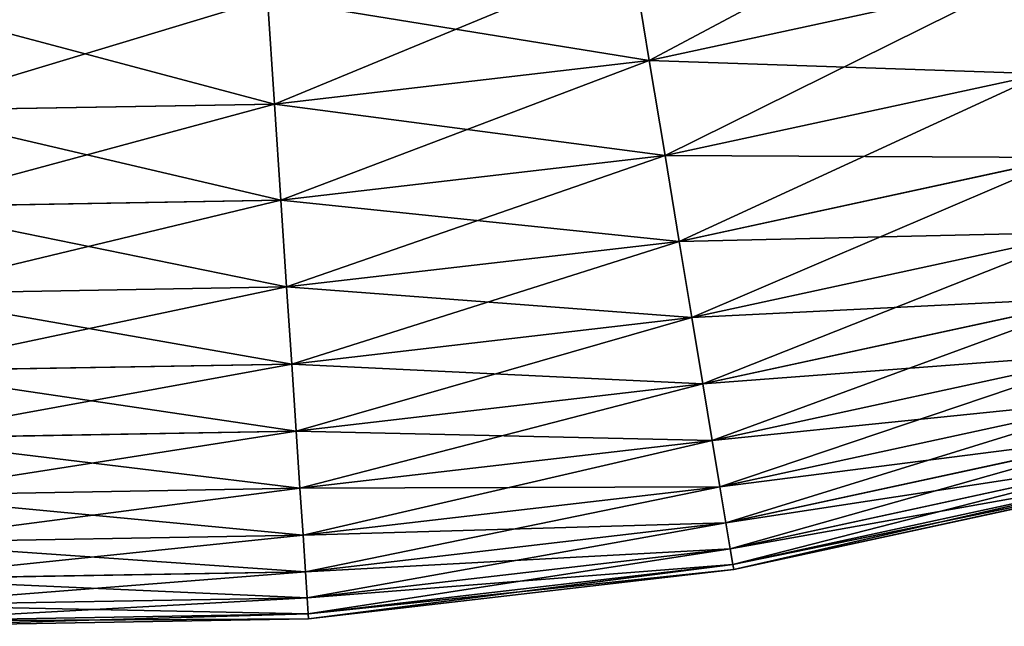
# Model space of a CAD drawing. Extents: x 5 to 965, y 4 to 104.
# Tile 605 of 656: x 915.25 to 926.54, y 3.57 to 10.52. Entities that reach past the tile are written whole.
import ezdxf

# ---------------------------------------------------------------- set-up
doc = ezdxf.new("R2010")
doc.units = 0
doc.layers.get('0').update_dxf_attribs({"color": 13, "linetype": 'CONTINUOUS'})

# ---------------------------------------------------------------- blocks, each defined once
blk = doc.blocks.new('COMPONENT_4')
for p, q in [((56.994, 7.675, 24.235), (57.192, 6.48, 26.37)), ((56.994, 7.675, 75.645), (57.192, 6.48, 73.51)), ((57.192, 6.48, 26.37), (61.42, 7.397, 26.37)), ((57.192, 6.48, 73.51), (61.42, 7.397, 73.51)), ((52.814, 7.191, 24.235), (52.894, 5.982, 26.37)), ((52.814, 7.191, 75.645), (52.894, 5.982, 73.51)), ((52.894, 5.982, 26.37), (57.192, 6.48, 26.37)), ((52.894, 5.982, 73.51), (57.192, 6.48, 73.51)), ((57.192, 6.48, 26.37), (57.373, 5.391, 28.562)), ((57.192, 6.48, 73.51), (57.373, 5.391, 71.318)), ((57.373, 5.391, 28.562), (61.707, 6.33, 28.562)), ((57.373, 5.391, 71.318), (61.707, 6.33, 71.318)), ((48.568, 5.908, 26.37), (52.894, 5.982, 26.37)), ((48.568, 5.908, 73.51), (52.894, 5.982, 73.51)), ((52.894, 5.982, 26.37), (52.967, 4.88, 28.562)), ((52.894, 5.982, 73.51), (52.967, 4.88, 71.318)), ((52.967, 4.88, 28.562), (57.373, 5.391, 28.562)), ((52.967, 4.88, 71.318), (57.373, 5.391, 71.318)), ((57.373, 5.391, 28.562), (57.536, 4.408, 30.806)), ((57.373, 5.391, 71.318), (57.536, 4.408, 69.074)), ((57.536, 4.408, 30.806), (61.966, 5.369, 30.806)), ((57.536, 4.408, 69.074), (61.966, 5.369, 69.074)), ((48.533, 4.804, 28.562), (52.967, 4.88, 28.562)), ((48.533, 4.804, 71.318), (52.967, 4.88, 71.318)), ((52.967, 4.88, 28.562), (53.033, 3.887, 30.806)), ((52.967, 4.88, 71.318), (53.033, 3.887, 69.074)), ((53.033, 3.887, 30.806), (57.536, 4.408, 30.806)), ((53.033, 3.887, 69.074), (57.536, 4.408, 69.074)), ((57.536, 4.408, 30.806), (57.68, 3.536, 33.095)), ((57.536, 4.408, 69.074), (57.68, 3.536, 66.784)), ((57.68, 3.536, 33.095), (62.195, 4.515, 33.095)), ((57.68, 3.536, 66.784), (62.195, 4.515, 66.784)), ((48.501, 3.809, 30.806), (53.033, 3.887, 30.806)), ((48.501, 3.809, 69.074), (53.033, 3.887, 69.074)), ((53.033, 3.887, 30.806), (53.092, 3.004, 33.095)), ((53.033, 3.887, 69.074), (53.092, 3.004, 66.784)), ((57.807, 2.776, 35.426), (62.395, 3.77, 35.426)), ((57.807, 2.776, 64.454), (62.395, 3.77, 64.454)), ((53.092, 3.004, 33.095), (57.68, 3.536, 33.095)), ((53.092, 3.004, 66.784), (57.68, 3.536, 66.784)), ((57.68, 3.536, 33.095), (57.807, 2.776, 35.426)), ((57.68, 3.536, 66.784), (57.807, 2.776, 64.454)), ((57.914, 2.129, 37.791), (62.565, 3.138, 37.791)), ((57.914, 2.129, 62.089), (62.565, 3.138, 62.089)), ((48.473, 2.925, 33.095), (53.092, 3.004, 33.095)), ((48.473, 2.925, 66.784), (53.092, 3.004, 66.784)), ((53.092, 3.004, 33.095), (53.143, 2.235, 35.426)), ((53.092, 3.004, 66.784), (53.143, 2.235, 64.454)), ((53.143, 2.235, 35.426), (57.807, 2.776, 35.426)), ((53.143, 2.235, 64.454), (57.807, 2.776, 64.454)), ((57.807, 2.776, 35.426), (57.914, 2.129, 37.791)), ((57.807, 2.776, 64.454), (57.914, 2.129, 62.089)), ((58.002, 1.598, 40.185), (62.705, 2.618, 40.185)), ((58.002, 1.598, 59.694), (62.705, 2.618, 59.694)), ((48.448, 2.154, 35.426), (53.143, 2.235, 35.426)), ((48.448, 2.154, 64.454), (53.143, 2.235, 64.454)), ((53.143, 2.235, 35.426), (53.186, 1.581, 37.791)), ((53.143, 2.235, 64.454), (53.186, 1.581, 62.089)), ((58.071, 1.184, 42.603), (62.814, 2.212, 42.603)), ((58.071, 1.184, 57.276), (62.814, 2.212, 57.276)), ((53.186, 1.581, 37.791), (57.914, 2.129, 37.791)), ((53.186, 1.581, 62.089), (57.914, 2.129, 62.089)), ((57.914, 2.129, 37.791), (58.002, 1.598, 40.185)), ((57.914, 2.129, 62.089), (58.002, 1.598, 59.694)), ((58.12, 0.887, 45.039), (62.892, 1.922, 45.039)), ((58.12, 0.887, 54.841), (62.892, 1.922, 54.841)), ((58.15, 0.709, 47.486), (62.939, 1.747, 47.486)), ((58.15, 0.709, 52.393), (62.939, 1.747, 52.393)), ((48.427, 1.499, 37.791), (53.186, 1.581, 37.791)), ((48.427, 1.499, 62.089), (53.186, 1.581, 62.089)), ((53.186, 1.581, 37.791), (53.222, 1.044, 40.185)), ((53.186, 1.581, 62.089), (53.222, 1.044, 59.694)), ((53.222, 1.044, 40.185), (58.002, 1.598, 40.185)), ((53.222, 1.044, 59.694), (58.002, 1.598, 59.694)), ((58.002, 1.598, 40.185), (58.071, 1.184, 42.603)), ((58.002, 1.598, 59.694), (58.071, 1.184, 57.276)), ((58.16, 0.649, 49.94), (62.955, 1.689, 49.94)), ((53.249, 0.625, 42.603), (58.071, 1.184, 42.603)), ((53.249, 0.625, 57.276), (58.071, 1.184, 57.276)), ((58.071, 1.184, 42.603), (58.12, 0.887, 45.039)), ((58.071, 1.184, 57.276), (58.12, 0.887, 54.841)), ((48.41, 0.961, 40.185), (53.222, 1.044, 40.185)), ((48.41, 0.961, 59.694), (53.222, 1.044, 59.694)), ((53.222, 1.044, 40.185), (53.249, 0.625, 42.603)), ((53.222, 1.044, 59.694), (53.249, 0.625, 57.276)), ((53.269, 0.325, 45.039), (58.12, 0.887, 45.039)), ((53.269, 0.325, 54.841), (58.12, 0.887, 54.841)), ((58.12, 0.887, 45.039), (58.15, 0.709, 47.486)), ((58.12, 0.887, 54.841), (58.15, 0.709, 52.393)), ((53.281, 0.144, 47.486), (58.15, 0.709, 47.486)), ((53.281, 0.144, 52.393), (58.15, 0.709, 52.393)), ((58.15, 0.709, 47.486), (58.16, 0.649, 49.94)), ((58.15, 0.709, 52.393), (58.16, 0.649, 49.94)), ((48.397, 0.542, 42.603), (53.249, 0.625, 42.603)), ((48.397, 0.542, 57.276), (53.249, 0.625, 57.276)), ((53.249, 0.625, 42.603), (53.269, 0.325, 45.039)), ((53.249, 0.625, 57.276), (53.269, 0.325, 54.841)), ((53.285, 0.084, 49.94), (58.16, 0.649, 49.94)), ((48.387, 0.241, 45.039), (53.269, 0.325, 45.039)), ((48.387, 0.241, 54.841), (53.269, 0.325, 54.841)), ((53.269, 0.325, 45.039), (53.281, 0.144, 47.486)), ((53.269, 0.325, 54.841), (53.281, 0.144, 52.393)), ((48.381, 0.06, 47.486), (53.281, 0.144, 47.486)), ((48.381, 0.06, 52.393), (53.281, 0.144, 52.393)), ((53.281, 0.144, 47.486), (53.285, 0.084, 49.94)), ((53.281, 0.144, 52.393), (53.285, 0.084, 49.94)), ((48.379, 0, 49.94), (53.285, 0.084, 49.94))]:
    blk.add_line(p, q)
mesh = blk.add_polyface()
corners = [(61.42, 7.397, 26.37), (56.994, 7.675, 24.235), (61.106, 8.567, 24.235), (57.192, 6.48, 26.37)]
mesh.append_faces([[corners[k] for k in face] for face in [(0, 1, 2), (1, 0, 3)]], dxfattribs={"vtx0": -1})
mesh = blk.add_polyface()
corners = [(61.106, 8.567, 75.645), (57.192, 6.48, 73.51), (61.42, 7.397, 73.51), (56.994, 7.675, 75.645)]
mesh.append_faces([[corners[k] for k in face] for face in [(0, 1, 2), (1, 0, 3)]], dxfattribs={"vtx0": -1})
mesh = blk.add_polyface()
corners = [(57.192, 6.48, 26.37), (52.814, 7.191, 24.235), (56.994, 7.675, 24.235), (52.894, 5.982, 26.37)]
mesh.append_faces([[corners[k] for k in face] for face in [(0, 1, 2), (1, 0, 3)]], dxfattribs={"vtx0": -1})
mesh = blk.add_polyface()
corners = [(56.994, 7.675, 75.645), (52.894, 5.982, 73.51), (57.192, 6.48, 73.51), (52.814, 7.191, 75.645)]
mesh.append_faces([[corners[k] for k in face] for face in [(0, 1, 2), (1, 0, 3)]], dxfattribs={"vtx0": -1})
mesh = blk.add_polyface()
corners = [(61.707, 6.33, 28.562), (57.192, 6.48, 26.37), (61.42, 7.397, 26.37), (57.373, 5.391, 28.562)]
mesh.append_faces([[corners[k] for k in face] for face in [(0, 1, 2), (1, 0, 3)]], dxfattribs={"vtx0": -1})
mesh = blk.add_polyface()
corners = [(61.42, 7.397, 73.51), (57.373, 5.391, 71.318), (61.707, 6.33, 71.318), (57.192, 6.48, 73.51)]
mesh.append_faces([[corners[k] for k in face] for face in [(0, 1, 2), (1, 0, 3)]], dxfattribs={"vtx0": -1})
mesh = blk.add_polyface()
corners = [(52.894, 5.982, 26.37), (48.607, 7.119, 24.235), (52.814, 7.191, 24.235), (48.568, 5.908, 26.37)]
mesh.append_faces([[corners[k] for k in face] for face in [(0, 1, 2), (1, 0, 3)]], dxfattribs={"vtx0": -1})
mesh = blk.add_polyface()
corners = [(52.814, 7.191, 75.645), (48.568, 5.908, 73.51), (52.894, 5.982, 73.51), (48.607, 7.119, 75.645)]
mesh.append_faces([[corners[k] for k in face] for face in [(0, 1, 2), (1, 0, 3)]], dxfattribs={"vtx0": -1})
mesh = blk.add_polyface()
corners = [(57.373, 5.391, 28.562), (52.894, 5.982, 26.37), (57.192, 6.48, 26.37), (52.967, 4.88, 28.562)]
mesh.append_faces([[corners[k] for k in face] for face in [(0, 1, 2), (1, 0, 3)]], dxfattribs={"vtx0": -1})
mesh = blk.add_polyface()
corners = [(57.192, 6.48, 73.51), (52.967, 4.88, 71.318), (57.373, 5.391, 71.318), (52.894, 5.982, 73.51)]
mesh.append_faces([[corners[k] for k in face] for face in [(0, 1, 2), (1, 0, 3)]], dxfattribs={"vtx0": -1})
mesh = blk.add_polyface()
corners = [(61.966, 5.369, 30.806), (57.373, 5.391, 28.562), (61.707, 6.33, 28.562), (57.536, 4.408, 30.806)]
mesh.append_faces([[corners[k] for k in face] for face in [(0, 1, 2), (1, 0, 3)]], dxfattribs={"vtx0": -1})
mesh = blk.add_polyface()
corners = [(61.707, 6.33, 71.318), (57.536, 4.408, 69.074), (61.966, 5.369, 69.074), (57.373, 5.391, 71.318)]
mesh.append_faces([[corners[k] for k in face] for face in [(0, 1, 2), (1, 0, 3)]], dxfattribs={"vtx0": -1})
mesh = blk.add_polyface()
corners = [(52.967, 4.88, 28.562), (48.568, 5.908, 26.37), (52.894, 5.982, 26.37), (48.533, 4.804, 28.562)]
mesh.append_faces([[corners[k] for k in face] for face in [(0, 1, 2), (1, 0, 3)]], dxfattribs={"vtx0": -1})
mesh = blk.add_polyface()
corners = [(52.894, 5.982, 73.51), (48.533, 4.804, 71.318), (52.967, 4.88, 71.318), (48.568, 5.908, 73.51)]
mesh.append_faces([[corners[k] for k in face] for face in [(0, 1, 2), (1, 0, 3)]], dxfattribs={"vtx0": -1})
mesh = blk.add_polyface()
corners = [(57.536, 4.408, 30.806), (52.967, 4.88, 28.562), (57.373, 5.391, 28.562), (53.033, 3.887, 30.806)]
mesh.append_faces([[corners[k] for k in face] for face in [(0, 1, 2), (1, 0, 3)]], dxfattribs={"vtx0": -1})
mesh = blk.add_polyface()
corners = [(57.373, 5.391, 71.318), (53.033, 3.887, 69.074), (57.536, 4.408, 69.074), (52.967, 4.88, 71.318)]
mesh.append_faces([[corners[k] for k in face] for face in [(0, 1, 2), (1, 0, 3)]], dxfattribs={"vtx0": -1})
mesh = blk.add_polyface()
corners = [(62.195, 4.515, 33.095), (57.536, 4.408, 30.806), (61.966, 5.369, 30.806), (57.68, 3.536, 33.095)]
mesh.append_faces([[corners[k] for k in face] for face in [(0, 1, 2), (1, 0, 3)]], dxfattribs={"vtx0": -1})
mesh = blk.add_polyface()
corners = [(61.966, 5.369, 69.074), (57.68, 3.536, 66.784), (62.195, 4.515, 66.784), (57.536, 4.408, 69.074)]
mesh.append_faces([[corners[k] for k in face] for face in [(0, 1, 2), (1, 0, 3)]], dxfattribs={"vtx0": -1})
mesh = blk.add_polyface()
corners = [(53.033, 3.887, 30.806), (48.533, 4.804, 28.562), (52.967, 4.88, 28.562), (48.501, 3.809, 30.806)]
mesh.append_faces([[corners[k] for k in face] for face in [(0, 1, 2), (1, 0, 3)]], dxfattribs={"vtx0": -1})
mesh = blk.add_polyface()
corners = [(52.967, 4.88, 71.318), (48.501, 3.809, 69.074), (53.033, 3.887, 69.074), (48.533, 4.804, 71.318)]
mesh.append_faces([[corners[k] for k in face] for face in [(0, 1, 2), (1, 0, 3)]], dxfattribs={"vtx0": -1})
mesh = blk.add_polyface()
corners = [(57.68, 3.536, 33.095), (53.033, 3.887, 30.806), (57.536, 4.408, 30.806), (53.092, 3.004, 33.095)]
mesh.append_faces([[corners[k] for k in face] for face in [(0, 1, 2), (1, 0, 3)]], dxfattribs={"vtx0": -1})
mesh = blk.add_polyface()
corners = [(57.536, 4.408, 69.074), (53.092, 3.004, 66.784), (57.68, 3.536, 66.784), (53.033, 3.887, 69.074)]
mesh.append_faces([[corners[k] for k in face] for face in [(0, 1, 2), (1, 0, 3)]], dxfattribs={"vtx0": -1})
mesh = blk.add_polyface()
corners = [(62.395, 3.77, 35.426), (57.68, 3.536, 33.095), (62.195, 4.515, 33.095), (57.807, 2.776, 35.426)]
mesh.append_faces([[corners[k] for k in face] for face in [(0, 1, 2), (1, 0, 3)]], dxfattribs={"vtx0": -1})
mesh = blk.add_polyface()
corners = [(62.195, 4.515, 66.784), (57.807, 2.776, 64.454), (62.395, 3.77, 64.454), (57.68, 3.536, 66.784)]
mesh.append_faces([[corners[k] for k in face] for face in [(0, 1, 2), (1, 0, 3)]], dxfattribs={"vtx0": -1})
mesh = blk.add_polyface()
corners = [(53.092, 3.004, 33.095), (48.501, 3.809, 30.806), (53.033, 3.887, 30.806), (48.473, 2.925, 33.095)]
mesh.append_faces([[corners[k] for k in face] for face in [(0, 1, 2), (1, 0, 3)]], dxfattribs={"vtx0": -1})
mesh = blk.add_polyface()
corners = [(53.033, 3.887, 69.074), (48.473, 2.925, 66.784), (53.092, 3.004, 66.784), (48.501, 3.809, 69.074)]
mesh.append_faces([[corners[k] for k in face] for face in [(0, 1, 2), (1, 0, 3)]], dxfattribs={"vtx0": -1})
mesh = blk.add_polyface()
corners = [(62.565, 3.138, 37.791), (57.807, 2.776, 35.426), (62.395, 3.77, 35.426), (57.914, 2.129, 37.791)]
mesh.append_faces([[corners[k] for k in face] for face in [(0, 1, 2), (1, 0, 3)]], dxfattribs={"vtx0": -1})
mesh = blk.add_polyface()
corners = [(62.395, 3.77, 64.454), (57.914, 2.129, 62.089), (62.565, 3.138, 62.089), (57.807, 2.776, 64.454)]
mesh.append_faces([[corners[k] for k in face] for face in [(0, 1, 2), (1, 0, 3)]], dxfattribs={"vtx0": -1})
mesh = blk.add_polyface()
corners = [(57.807, 2.776, 35.426), (53.092, 3.004, 33.095), (57.68, 3.536, 33.095), (53.143, 2.235, 35.426)]
mesh.append_faces([[corners[k] for k in face] for face in [(0, 1, 2), (1, 0, 3)]], dxfattribs={"vtx0": -1})
mesh = blk.add_polyface()
corners = [(57.68, 3.536, 66.784), (53.143, 2.235, 64.454), (57.807, 2.776, 64.454), (53.092, 3.004, 66.784)]
mesh.append_faces([[corners[k] for k in face] for face in [(0, 1, 2), (1, 0, 3)]], dxfattribs={"vtx0": -1})
mesh = blk.add_polyface()
corners = [(62.705, 2.618, 40.185), (57.914, 2.129, 37.791), (62.565, 3.138, 37.791), (58.002, 1.598, 40.185)]
mesh.append_faces([[corners[k] for k in face] for face in [(0, 1, 2), (1, 0, 3)]], dxfattribs={"vtx0": -1})
mesh = blk.add_polyface()
corners = [(62.565, 3.138, 62.089), (58.002, 1.598, 59.694), (62.705, 2.618, 59.694), (57.914, 2.129, 62.089)]
mesh.append_faces([[corners[k] for k in face] for face in [(0, 1, 2), (1, 0, 3)]], dxfattribs={"vtx0": -1})
mesh = blk.add_polyface()
corners = [(53.143, 2.235, 35.426), (48.473, 2.925, 33.095), (53.092, 3.004, 33.095), (48.448, 2.154, 35.426)]
mesh.append_faces([[corners[k] for k in face] for face in [(0, 1, 2), (1, 0, 3)]], dxfattribs={"vtx0": -1})
mesh = blk.add_polyface()
corners = [(53.092, 3.004, 66.784), (48.448, 2.154, 64.454), (53.143, 2.235, 64.454), (48.473, 2.925, 66.784)]
mesh.append_faces([[corners[k] for k in face] for face in [(0, 1, 2), (1, 0, 3)]], dxfattribs={"vtx0": -1})
mesh = blk.add_polyface()
corners = [(57.914, 2.129, 37.791), (53.143, 2.235, 35.426), (57.807, 2.776, 35.426), (53.186, 1.581, 37.791)]
mesh.append_faces([[corners[k] for k in face] for face in [(0, 1, 2), (1, 0, 3)]], dxfattribs={"vtx0": -1})
mesh = blk.add_polyface()
corners = [(57.807, 2.776, 64.454), (53.186, 1.581, 62.089), (57.914, 2.129, 62.089), (53.143, 2.235, 64.454)]
mesh.append_faces([[corners[k] for k in face] for face in [(0, 1, 2), (1, 0, 3)]], dxfattribs={"vtx0": -1})
mesh = blk.add_polyface()
corners = [(62.814, 2.212, 42.603), (58.002, 1.598, 40.185), (62.705, 2.618, 40.185), (58.071, 1.184, 42.603)]
mesh.append_faces([[corners[k] for k in face] for face in [(0, 1, 2), (1, 0, 3)]], dxfattribs={"vtx0": -1})
mesh = blk.add_polyface()
corners = [(62.705, 2.618, 59.694), (58.071, 1.184, 57.276), (62.814, 2.212, 57.276), (58.002, 1.598, 59.694)]
mesh.append_faces([[corners[k] for k in face] for face in [(0, 1, 2), (1, 0, 3)]], dxfattribs={"vtx0": -1})
mesh = blk.add_polyface()
corners = [(53.186, 1.581, 37.791), (48.448, 2.154, 35.426), (53.143, 2.235, 35.426), (48.427, 1.499, 37.791)]
mesh.append_faces([[corners[k] for k in face] for face in [(0, 1, 2), (1, 0, 3)]], dxfattribs={"vtx0": -1})
mesh = blk.add_polyface()
corners = [(53.143, 2.235, 64.454), (48.427, 1.499, 62.089), (53.186, 1.581, 62.089), (48.448, 2.154, 64.454)]
mesh.append_faces([[corners[k] for k in face] for face in [(0, 1, 2), (1, 0, 3)]], dxfattribs={"vtx0": -1})
mesh = blk.add_polyface()
corners = [(62.892, 1.922, 45.039), (58.071, 1.184, 42.603), (62.814, 2.212, 42.603), (58.12, 0.887, 45.039)]
mesh.append_faces([[corners[k] for k in face] for face in [(0, 1, 2), (1, 0, 3)]], dxfattribs={"vtx0": -1})
mesh = blk.add_polyface()
corners = [(62.814, 2.212, 57.276), (58.12, 0.887, 54.841), (62.892, 1.922, 54.841), (58.071, 1.184, 57.276)]
mesh.append_faces([[corners[k] for k in face] for face in [(0, 1, 2), (1, 0, 3)]], dxfattribs={"vtx0": -1})
mesh = blk.add_polyface()
corners = [(58.002, 1.598, 40.185), (53.186, 1.581, 37.791), (57.914, 2.129, 37.791), (53.222, 1.044, 40.185)]
mesh.append_faces([[corners[k] for k in face] for face in [(0, 1, 2), (1, 0, 3)]], dxfattribs={"vtx0": -1})
mesh = blk.add_polyface()
corners = [(57.914, 2.129, 62.089), (53.222, 1.044, 59.694), (58.002, 1.598, 59.694), (53.186, 1.581, 62.089)]
mesh.append_faces([[corners[k] for k in face] for face in [(0, 1, 2), (1, 0, 3)]], dxfattribs={"vtx0": -1})
mesh = blk.add_polyface()
corners = [(62.939, 1.747, 47.486), (58.12, 0.887, 45.039), (62.892, 1.922, 45.039), (58.15, 0.709, 47.486)]
mesh.append_faces([[corners[k] for k in face] for face in [(0, 1, 2), (1, 0, 3)]], dxfattribs={"vtx0": -1})
mesh = blk.add_polyface()
corners = [(62.892, 1.922, 54.841), (58.15, 0.709, 52.393), (62.939, 1.747, 52.393), (58.12, 0.887, 54.841)]
mesh.append_faces([[corners[k] for k in face] for face in [(0, 1, 2), (1, 0, 3)]], dxfattribs={"vtx0": -1})
mesh = blk.add_polyface()
corners = [(62.955, 1.689, 49.94), (58.15, 0.709, 47.486), (62.939, 1.747, 47.486), (58.16, 0.649, 49.94)]
mesh.append_faces([[corners[k] for k in face] for face in [(0, 1, 2), (1, 0, 3)]], dxfattribs={"vtx0": -1})
mesh = blk.add_polyface()
corners = [(62.939, 1.747, 52.393), (58.16, 0.649, 49.94), (62.955, 1.689, 49.94), (58.15, 0.709, 52.393)]
mesh.append_faces([[corners[k] for k in face] for face in [(0, 1, 2), (1, 0, 3)]], dxfattribs={"vtx0": -1})
mesh = blk.add_polyface()
corners = [(53.222, 1.044, 40.185), (48.427, 1.499, 37.791), (53.186, 1.581, 37.791), (48.41, 0.961, 40.185)]
mesh.append_faces([[corners[k] for k in face] for face in [(0, 1, 2), (1, 0, 3)]], dxfattribs={"vtx0": -1})
mesh = blk.add_polyface()
corners = [(53.186, 1.581, 62.089), (48.41, 0.961, 59.694), (53.222, 1.044, 59.694), (48.427, 1.499, 62.089)]
mesh.append_faces([[corners[k] for k in face] for face in [(0, 1, 2), (1, 0, 3)]], dxfattribs={"vtx0": -1})
mesh = blk.add_polyface()
corners = [(58.071, 1.184, 42.603), (53.222, 1.044, 40.185), (58.002, 1.598, 40.185), (53.249, 0.625, 42.603)]
mesh.append_faces([[corners[k] for k in face] for face in [(0, 1, 2), (1, 0, 3)]], dxfattribs={"vtx0": -1})
mesh = blk.add_polyface()
corners = [(58.002, 1.598, 59.694), (53.249, 0.625, 57.276), (58.071, 1.184, 57.276), (53.222, 1.044, 59.694)]
mesh.append_faces([[corners[k] for k in face] for face in [(0, 1, 2), (1, 0, 3)]], dxfattribs={"vtx0": -1})
mesh = blk.add_polyface()
corners = [(58.12, 0.887, 45.039), (53.249, 0.625, 42.603), (58.071, 1.184, 42.603), (53.269, 0.325, 45.039)]
mesh.append_faces([[corners[k] for k in face] for face in [(0, 1, 2), (1, 0, 3)]], dxfattribs={"vtx0": -1})
mesh = blk.add_polyface()
corners = [(58.071, 1.184, 57.276), (53.269, 0.325, 54.841), (58.12, 0.887, 54.841), (53.249, 0.625, 57.276)]
mesh.append_faces([[corners[k] for k in face] for face in [(0, 1, 2), (1, 0, 3)]], dxfattribs={"vtx0": -1})
mesh = blk.add_polyface()
corners = [(53.249, 0.625, 42.603), (48.41, 0.961, 40.185), (53.222, 1.044, 40.185), (48.397, 0.542, 42.603)]
mesh.append_faces([[corners[k] for k in face] for face in [(0, 1, 2), (1, 0, 3)]], dxfattribs={"vtx0": -1})
mesh = blk.add_polyface()
corners = [(53.222, 1.044, 59.694), (48.397, 0.542, 57.276), (53.249, 0.625, 57.276), (48.41, 0.961, 59.694)]
mesh.append_faces([[corners[k] for k in face] for face in [(0, 1, 2), (1, 0, 3)]], dxfattribs={"vtx0": -1})
mesh = blk.add_polyface()
corners = [(58.15, 0.709, 47.486), (53.269, 0.325, 45.039), (58.12, 0.887, 45.039), (53.281, 0.144, 47.486)]
mesh.append_faces([[corners[k] for k in face] for face in [(0, 1, 2), (1, 0, 3)]], dxfattribs={"vtx0": -1})
mesh = blk.add_polyface()
corners = [(58.12, 0.887, 54.841), (53.281, 0.144, 52.393), (58.15, 0.709, 52.393), (53.269, 0.325, 54.841)]
mesh.append_faces([[corners[k] for k in face] for face in [(0, 1, 2), (1, 0, 3)]], dxfattribs={"vtx0": -1})
mesh = blk.add_polyface()
corners = [(58.16, 0.649, 49.94), (53.281, 0.144, 47.486), (58.15, 0.709, 47.486), (53.285, 0.084, 49.94)]
mesh.append_faces([[corners[k] for k in face] for face in [(0, 1, 2), (1, 0, 3)]], dxfattribs={"vtx0": -1})
mesh = blk.add_polyface()
corners = [(58.15, 0.709, 52.393), (53.285, 0.084, 49.94), (58.16, 0.649, 49.94), (53.281, 0.144, 52.393)]
mesh.append_faces([[corners[k] for k in face] for face in [(0, 1, 2), (1, 0, 3)]], dxfattribs={"vtx0": -1})
mesh = blk.add_polyface()
corners = [(53.269, 0.325, 45.039), (48.397, 0.542, 42.603), (53.249, 0.625, 42.603), (48.387, 0.241, 45.039)]
mesh.append_faces([[corners[k] for k in face] for face in [(0, 1, 2), (1, 0, 3)]], dxfattribs={"vtx0": -1})
mesh = blk.add_polyface()
corners = [(53.249, 0.625, 57.276), (48.387, 0.241, 54.841), (53.269, 0.325, 54.841), (48.397, 0.542, 57.276)]
mesh.append_faces([[corners[k] for k in face] for face in [(0, 1, 2), (1, 0, 3)]], dxfattribs={"vtx0": -1})
mesh = blk.add_polyface()
corners = [(53.281, 0.144, 47.486), (48.387, 0.241, 45.039), (53.269, 0.325, 45.039), (48.381, 0.06, 47.486)]
mesh.append_faces([[corners[k] for k in face] for face in [(0, 1, 2), (1, 0, 3)]], dxfattribs={"vtx0": -1})
mesh = blk.add_polyface()
corners = [(53.269, 0.325, 54.841), (48.381, 0.06, 52.393), (53.281, 0.144, 52.393), (48.387, 0.241, 54.841)]
mesh.append_faces([[corners[k] for k in face] for face in [(0, 1, 2), (1, 0, 3)]], dxfattribs={"vtx0": -1})
mesh = blk.add_polyface()
corners = [(53.285, 0.084, 49.94), (48.381, 0.06, 47.486), (53.281, 0.144, 47.486), (48.379, 0, 49.94)]
mesh.append_faces([[corners[k] for k in face] for face in [(0, 1, 2), (1, 0, 3)]], dxfattribs={"vtx0": -1})
mesh = blk.add_polyface()
corners = [(53.281, 0.144, 52.393), (48.379, 0, 49.94), (53.285, 0.084, 49.94), (48.381, 0.06, 52.393)]
mesh.append_faces([[corners[k] for k in face] for face in [(0, 1, 2), (1, 0, 3)]], dxfattribs={"vtx0": -1})
blk = doc.blocks.new('COMPONENT_5')
blk.add_blockref('COMPONENT_4', (0, 0))
blk = doc.blocks.new('GROUP_9')
blk.add_blockref('COMPONENT_5', (780, 0))
blk = doc.blocks.new('GROUP_14')
blk.add_blockref('GROUP_9', (79.918, 0))

msp = doc.modelspace()

# ---------------------------------------------------------------- block references
msp.add_blockref('GROUP_14', (5.361, 3.573, 2.908))

doc.saveas('drawing.dxf')
